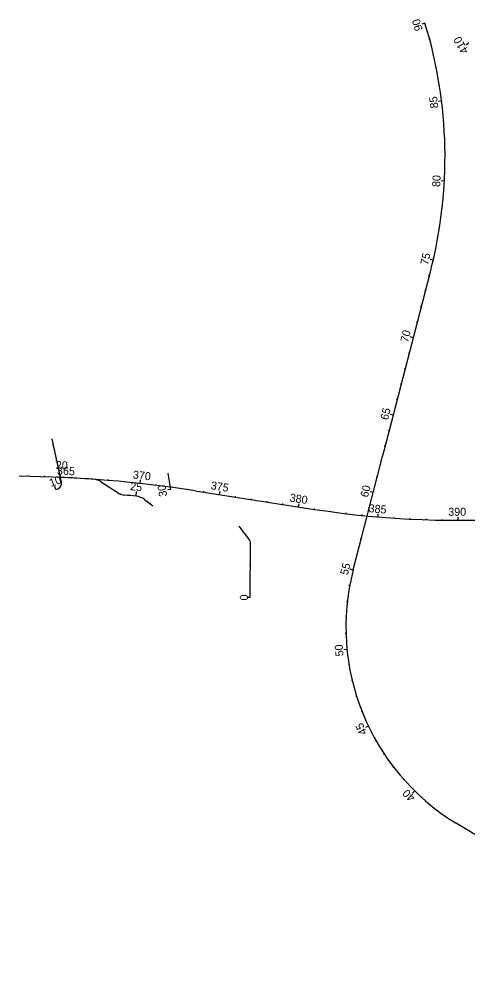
# Model space of a CAD drawing. Extents: x 448091 to 665917, y 1461380 to 1587607.
# Drawn here: x 506618 to 509419, y 1560402 to 1566405 of the extents above; entities that cross this region are included whole.
import ezdxf

# ---------------------------------------------------------------- set-up
doc = ezdxf.new("R2010")
doc.units = 0
for name, color, linetype in [('BoxCulvert_ep', 7, 'Continuous'), ('TextShtNo', 7, 'Continuous'), ('TextTitle', 7, 'Continuous')]:
    doc.layers.add(name, color=color, linetype=linetype)

msp = doc.modelspace()

# ---------------------------------------------------------------- linework, layer by layer
at = {"layer": 'BoxCulvert_ep'}
for p, q in [((506881, 1563511.1), (506822.7, 1563782.1)), ((506831.1, 1563743), (506826.2, 1563741.9)), ((506852.1, 1563645.2), (506847.3, 1563644.2)), ((506873.2, 1563547.5), (506868.3, 1563546.4)), ((507548.6, 1563564.9), (507544.7, 1563564.3)), ((507563.9, 1563466.1), (507548.5, 1563565.8)), ((506846.8, 1563466.6), (506840.1, 1563485.4)), ((506846.8, 1563466.6), (506858.6, 1563470.8)), ((507563.9, 1563466.1), (507546.1, 1563463.3)), ((508052, 1563157.4), (507992.1, 1563236.1)), ((508033.6, 1563181.5), (508029.6, 1563178.5)), ((508060.8, 1562790), (508062.2, 1563126.9)), ((508062, 1563090), (508057, 1563090)), ((508061.6, 1562990), (508056.6, 1562990)), ((508061.2, 1562890), (508056.2, 1562890)), ((508060.8, 1562790), (508040.8, 1562790))]:
    msp.add_line(p, q, dxfattribs=at)
for centre, radius, start, end in [((506846.8, 1563503.7), 35, 289.74577, 12.13034), ((508012.2, 1563127.1), 50, 359.75818, 37.27877)]:
    msp.add_arc(centre, radius, start, end, dxfattribs=at)
at = {"layer": 'TextShtNo'}
for p, q in [((509087.3, 1564446.5), (509185.5, 1564826.1)), ((508898.5, 1563716.5), (509087.3, 1564446.5)), ((508887.1, 1563672.6), (508898.5, 1563716.5)), ((508753.2, 1563155), (508887.1, 1563672.6)), ((507131.3, 1563512.4), (507228.7, 1563448.2)), ((507400.8, 1563402.8), (507452.8, 1563363.7)), ((507715.6, 1563458.1), (508462.7, 1563341.9)), ((508703.8, 1562963.8), (508753.2, 1563155)), ((510946.2, 1560401.8), (509342.9, 1561383))]:
    msp.add_line(p, q, dxfattribs=at)
for centre, radius, start, end in [((506411.9, 1565543.5), 2864.9, 345.49721, 16.99029), ((506541.3, 1555909.5), 7639.4, 81.15757, 89.42641), ((507072.1, 1563422.7), 107.5, 56.60283, 85.95882), ((507287.9, 1563538), 107.5, 236.60283, 264.41072), ((506541.3, 1555909.5), 7557.4, 83.87537, 84.41072), ((507336.2, 1563316.9), 107.5, 53.05439, 83.87537), ((509343.4, 1569003.4), 5729.6, 261.15757, 274.65488), ((510090.8, 1562605), 1432.7, 165.49712, 238.53224)]:
    msp.add_arc(centre, radius, start, end, dxfattribs=at)
at = {"layer": 'TextTitle'}
for p, q in [((509151.8, 1566380.7), (509132.6, 1566374.8)), ((509179.3, 1566284.5), (509174.5, 1566283.3)), ((509426.4, 1566254.7), (509409, 1566244.9)), ((509203.5, 1566187.5), (509198.6, 1566186.4)), ((509224.2, 1566089.7), (509219.3, 1566088.8)), ((509241.6, 1565991.2), (509236.7, 1565990.4)), ((509255.5, 1565892.2), (509235.6, 1565889.8)), ((509265.9, 1565792.8), (509261, 1565792.3)), ((509272.9, 1565693), (509267.9, 1565692.7)), ((509276.4, 1565593.1), (509271.4, 1565593)), ((509276.3, 1565493.1), (509271.4, 1565493.2)), ((509272.8, 1565393.1), (509252.9, 1565394.2)), ((509265.9, 1565293.4), (509260.9, 1565293.8)), ((509255.4, 1565193.9), (509250.4, 1565194.6)), ((509241.5, 1565094.9), (509236.5, 1565095.7)), ((509224.1, 1564996.5), (509219.2, 1564997.4)), ((509203.3, 1564898.6), (509183.8, 1564903.1)), ((509179.2, 1564801.6), (509174.3, 1564802.8)), ((509154.1, 1564704.8), (509149.3, 1564706)), ((509129.1, 1564608), (509124.2, 1564609.2)), ((509104, 1564511.2), (509099.2, 1564512.4)), ((509079, 1564414.3), (509059.6, 1564419.3)), ((509054, 1564317.5), (509049.1, 1564318.8)), ((509028.9, 1564220.7), (509024.1, 1564222)), ((509003.9, 1564123.9), (508999, 1564125.2)), ((508978.8, 1564027.1), (508974, 1564028.3)), ((508953.8, 1563930.3), (508934.4, 1563935.3)), ((508928.7, 1563833.5), (508923.9, 1563834.7)), ((508903.7, 1563736.6), (508898.9, 1563737.9)), ((508878.7, 1563639.8), (508873.8, 1563641.1)), ((506675.2, 1563547.7), (506675.3, 1563552.7)), ((506775.2, 1563545.3), (506775.4, 1563550.3)), ((506875.1, 1563541.6), (506876, 1563561.6)), ((506975, 1563536.6), (506975.3, 1563541.6)), ((507074.8, 1563530.3), (507075.1, 1563535.2)), ((507174.5, 1563522.6), (507174.9, 1563527.6)), ((507274.1, 1563513.7), (507274.6, 1563518.7)), ((507373.6, 1563503.4), (507375.8, 1563523.3)), ((508853.6, 1563543), (508848.8, 1563544.3)), ((507164.1, 1563490.8), (507166.8, 1563495)), ((507472.9, 1563491.9), (507473.5, 1563496.9)), ((507572.1, 1563479.1), (507572.8, 1563484)), ((507671.1, 1563464.9), (507671.8, 1563469.9)), ((507248.8, 1563437.8), (507250.6, 1563442.5)), ((507347.5, 1563423.8), (507350.7, 1563453.6)), ((507769.9, 1563449.7), (507770.7, 1563454.6)), ((507868.7, 1563434.3), (507871.8, 1563454.1)), ((507967.5, 1563418.9), (507968.3, 1563423.9)), ((508066.3, 1563403.6), (508067.1, 1563408.5)), ((508828.6, 1563446.2), (508809.2, 1563451.2)), ((507434.4, 1563377.6), (507437.4, 1563381.5)), ((508165.2, 1563388.2), (508165.9, 1563393.1)), ((508264, 1563372.8), (508264.7, 1563377.8)), ((508362.8, 1563357.4), (508365.9, 1563377.2)), ((508461.6, 1563342.1), (508462.4, 1563347)), ((508803.5, 1563349.4), (508798.7, 1563350.6)), ((508560.5, 1563327.5), (508561.2, 1563332.5)), ((508659.7, 1563314.7), (508660.3, 1563319.7)), ((508759.1, 1563303.7), (508759.6, 1563308.6)), ((508858.6, 1563294.3), (508860.3, 1563314.3)), ((508958.4, 1563286.8), (508958.7, 1563291.7)), ((509058.2, 1563280.9), (509058.4, 1563285.9)), ((509158.1, 1563276.8), (509158.3, 1563281.8)), ((509258.1, 1563274.4), (509258.1, 1563279.4)), ((509358.1, 1563273.8), (509358, 1563293.8)), ((508778.5, 1563252.6), (508773.7, 1563253.8)), ((508753.4, 1563155.8), (508748.6, 1563157)), ((508728.4, 1563059), (508723.6, 1563060.2)), ((508703.4, 1562962.1), (508684, 1562967.1)), ((508681.8, 1562864.5), (508676.9, 1562865.4)), ((508667.2, 1562765.6), (508662.2, 1562766.2)), ((508659.4, 1562665.9), (508654.4, 1562666.1)), ((508658.7, 1562565.9), (508653.7, 1562565.8)), ((508664.9, 1562466.2), (508645, 1562464.2)), ((508678, 1562367.1), (508673.1, 1562366.2)), ((508698.1, 1562269.1), (508693.2, 1562267.9)), ((508724.9, 1562172.8), (508720.1, 1562171.3)), ((508758.4, 1562078.6), (508753.7, 1562076.7)), ((508798.3, 1561986.9), (508780.3, 1561978.3)), ((508844.6, 1561898.3), (508840.2, 1561895.8)), ((508896.9, 1561813.1), (508892.7, 1561810.3)), ((508955, 1561731.8), (508951.1, 1561728.7)), ((509018.7, 1561654.7), (509015, 1561651.4)), ((509087.6, 1561582.2), (509073.6, 1561567.9)), ((509161.4, 1561514.7), (509158.1, 1561510.9)), ((509239.7, 1561452.6), (509236.7, 1561448.5)), ((509322.1, 1561396), (509319.5, 1561391.8)), ((509407.3, 1561343.6), (509404.7, 1561339.4))]:
    msp.add_line(p, q, dxfattribs=at)
msp.add_arc((506541.3, 1555909.5), 7639.4, 85.95882, 87.50117, dxfattribs=at)

# ---------------------------------------------------------------- texts
at = {"layer": 'BoxCulvert_ep'}
for s, rotation, p in [('20', 357.50117, (506845.2, 1563594.5)), ('10', 19.74578, (506815.7, 1563481.2)), ('30', 98.77408, (507541.7, 1563424.7)), ('0', 89.75818, (508045.7, 1562772.3))]:
    msp.add_text(s, height=50, rotation=rotation, dxfattribs=at).set_placement(p)
at = {"layer": 'TextTitle'}
for s, rotation, p in [('90', 106.99029, (509138.7, 1566340)), ('410', 119.44329, (509425.2, 1566205.5)), ('85', 96.99078, (509235.6, 1565851.3)), ('80', 86.99127, (509246, 1565355.2)), ('75', 76.99176, (509170.4, 1564865.6)), ('70', 75.49721, (509045.4, 1564382.5)), ('65', 75.49721, (508919.8, 1563896.7)), ('365', 357.49575, (506852.9, 1563559.3)), ('370', 353.74575, (507325.8, 1563534.7)), ('25', 353.87665, (507308.6, 1563462.5)), ('375', 351.15757, (507811.5, 1563468.2)), ('60', 75.49721, (508794.7, 1563413.2)), ('380', 351.15757, (508304.2, 1563391.6)), ('385', 355.14624, (508797.9, 1563324.4)), ('390', 0.14624, (509297.2, 1563301.4)), ('55', 75.56622, (508669, 1562927.2)), ('50', 95.5621, (508643.9, 1562425.5)), ('45', 115.55797, (508791.6, 1561945.6)), ('40', 135.55385, (509094.4, 1561544.9))]:
    msp.add_text(s, height=50, rotation=rotation, dxfattribs=at).set_placement(p)

doc.saveas('drawing.dxf')
